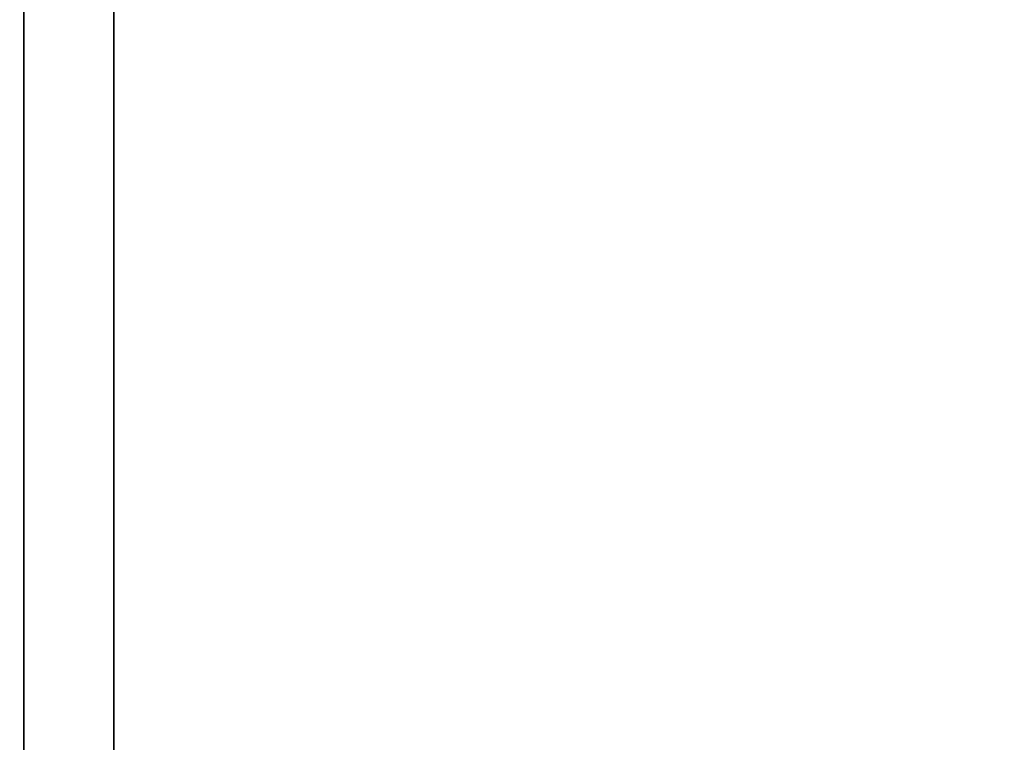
# Model space of a CAD drawing. Header units: metres. Extents: x -109 to 109, y -100 to 58.
# Tile 586 of 642: x 77.47 to 84.77, y 16.29 to 21.64. Entities that reach past the tile are written whole.
import ezdxf

# ---------------------------------------------------------------- set-up
doc = ezdxf.new("R2010")
doc.units = ezdxf.units.M
doc.layers.add('solid_21_062_100_XXX', color=7, linetype='CONTINUOUS')

msp = doc.modelspace()

# ---------------------------------------------------------------- linework, layer by layer
at = {"layer": 'solid_21_062_100_XXX'}
for points in [[(77.5037, 15, -12.961195), (76.834862, 15, -12.995687), (76.834862, 23, -12.995687), (77.5037, 23, -12.961195)], [(76.834862, 15, 12.995687), (77.5037, 15, 12.961195), (77.5037, 23, 12.961195), (76.834862, 23, 12.995687)], [(78.169876, 15, -12.892304), (77.5037, 15, -12.961195), (77.5037, 23, -12.961195), (78.169876, 23, -12.892304)], [(77.5037, 15, 12.961195), (78.169876, 15, 12.892304), (78.169876, 23, 12.892304), (77.5037, 23, 12.961195)], [(78.169876, 15, -12.892304), (78.169876, 23, -12.892304), (86.830124, 23, -7.892305), (86.830124, 15, -7.892305)], [(86.830124, 15, 7.892305), (86.830124, 23, 7.892305), (78.169876, 23, 12.892304), (78.169876, 15, 12.892304)]]:
    msp.add_3dface(points, dxfattribs=at)

doc.saveas('drawing.dxf')
